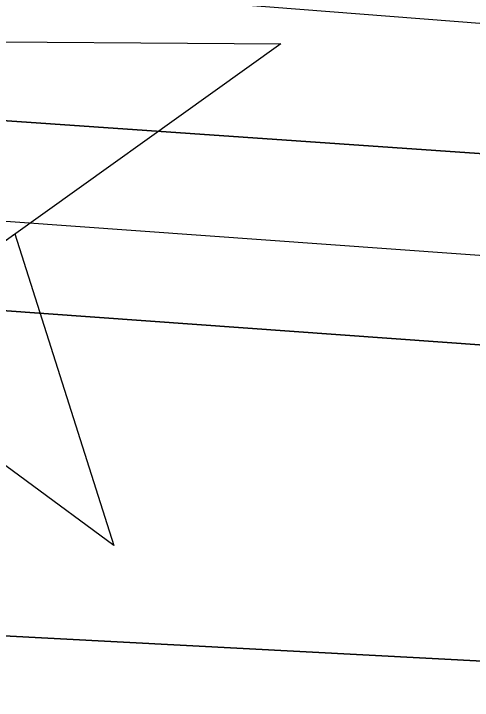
# Model space of a CAD drawing. Extents: x 3329332 to 3367211, y 631066 to 656469.
# Drawn here: x 3337573.5 to 3337667.3, y 648314.9 to 648455.5 of the extents above; entities that cross this region are included whole.
import ezdxf

# ---------------------------------------------------------------- set-up
doc = ezdxf.new("R2010")
doc.units = 0
for name, color, linetype in [('V-CHAN-NAID', 7, 'Continuous'), ('V-RIVR-EDGE', 7, 'Continuous'), ('V-TOPO-DPTH', 7, 'Continuous'), ('V-TOPO-MINR', 7, 'Continuous')]:
    doc.layers.add(name, color=color, linetype=linetype)

msp = doc.modelspace()

# ---------------------------------------------------------------- linework, layer by layer
at = {"layer": 'V-CHAN-NAID'}
msp.add_lwpolyline([(3337551.639, 648449.8890000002), (3337628.131, 648449.3460000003), (3337565.928, 648404.8240000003)], dxfattribs=at)
msp.add_lwpolyline([(3337565.928, 648404.8240000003), (3337573.724, 648410.4050000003), (3337593.948, 648346.6280000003), (3337540.1, 648386.3380000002), (3337547.897, 648391.9180000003), (3337549.563, 648392.3940000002), (3337551.1750000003, 648392.9540000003), (3337553.333, 648393.8680000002), (3337555.068, 648394.7520000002), (3337556.934, 648395.8660000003), (3337558.673, 648397.0780000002), (3337560.225, 648398.3230000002), (3337561.512, 648399.4910000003), (3337562.896, 648400.9110000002), (3337564.1, 648402.3130000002), (3337565.219, 648403.7850000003)], close=True, dxfattribs=at)
at = {"layer": 'V-RIVR-EDGE'}
msp.add_spline([(3343636.8271070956, 646843.3989800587), (3343622.1108212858, 646851.5792317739), (3343608.9428611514, 646858.5922459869), (3343596.5399541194, 646861.3375356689), (3343585.2946953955, 646861.7531449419), (3343568.24393458, 646866.8367453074), (3343554.697763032, 646877.7287245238), (3343538.057816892, 646892.1185805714), (3343529.147033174, 646895.6308411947), (3343519.467360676, 646901.8596239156), (3343506.6900779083, 646910.0350810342), (3343488.8790585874, 646921.325408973), (3343476.1027347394, 646929.8886666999), (3343464.099135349, 646937.2866047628), (3343456.7481843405, 646944.2852351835), (3343449.7850339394, 646951.2829066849), (3343444.7484206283, 646953.23437568), (3343437.386921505, 646955.9671994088), (3343424.9830555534, 646958.3246884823), (3343409.480620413, 646962.2410513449), (3343396.697584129, 646968.089704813), (3343383.5277061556, 646974.3271178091), (3343375.7774475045, 646976.6730998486), (3343358.7228510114, 646980.205497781), (3343342.4448146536, 646984.1237784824), (3343324.996664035, 646985.3303316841), (3343315.3045255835, 646986.5177064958), (3343304.843498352, 646990.4216034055), (3343288.9638107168, 646998.60473188), (3343275.4109267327, 647006.7821068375), (3343264.954694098, 647012.6250067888), (3343248.681452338, 647018.4822905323), (3343233.954618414, 647022.3967355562), (3343209.925364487, 647028.2731976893), (3343162.260410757, 647042.3519666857), (3343147.918500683, 647045.1020509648), (3343128.926818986, 647049.4148447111), (3343116.5229530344, 647051.7723337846), (3343106.4526031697, 647056.8386736), (3343102.5793916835, 647058.7872658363), (3343086.688197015, 647062.3167870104), (3343081.258988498, 647062.3302118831), (3343073.506812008, 647063.9005927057), (3343064.593151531, 647066.249451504), (3343053.7481593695, 647071.7055097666), (3343047.940739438, 647075.5978996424), (3343041.7426421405, 647078.3278466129), (3343029.344529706, 647083.0121393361), (3343020.0488221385, 647087.6887607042), (3343006.4940203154, 647095.090534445), (3342971.6236099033, 647107.974257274), (3342951.4790744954, 647116.5557344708), (3342937.1515482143, 647125.1228278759), (3342928.2455590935, 647130.5740915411), (3342903.0586568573, 647138.7802340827), (3342877.487789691, 647148.5385379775), (3342858.8954156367, 647157.5039801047), (3342849.609297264, 647166.0586075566), (3342844.19159578, 647170.7256397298), (3342831.7934833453, 647175.4099324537), (3342823.655424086, 647177.7568734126), (3342803.887182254, 647181.6837843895), (3342796.52568313, 647184.4166081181), (3342787.2309344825, 647189.4810300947), (3342775.609382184, 647194.5512055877), (3342758.944504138, 647198.858245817), (3342732.97337041, 647203.5761007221), (3342721.3451056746, 647205.9316719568), (3342697.703652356, 647211.8071751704), (3342663.989931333, 647221.973416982), (3342635.705418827, 647232.1262339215), (3342620.593661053, 647237.2050396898), (3342601.9840264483, 647239.1900708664), (3342563.6166981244, 647249.3678197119), (3342526.798654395, 647258.7661316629), (3342490.762924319, 647270.8771300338), (3342457.056874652, 647284.1457767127), (3342444.661638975, 647289.9934712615), (3342438.029712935, 647274.1099479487), (3342415.16769651, 647281.5347357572), (3342391.925550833, 647292.0628873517), (3342329.1699355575, 647319.7520755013), (3342295.0780031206, 647333.7972823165), (3342283.068650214, 647338.8684167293), (3342254.791809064, 647352.1236385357), (3342236.19751717, 647360.3134794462), (3342218.3759497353, 647367.3380006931), (3342205.204153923, 647372.7998124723), (3342191.64743426, 647379.4259849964), (3342179.2579521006, 647387.6004831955), (3342172.2852125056, 647390.720148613), (3342149.820585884, 647402.0219835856), (3342116.8997266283, 647419.1667185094), (3342096.3664316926, 647427.3613540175), (3342074.6726116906, 647436.7222681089), (3342056.4594079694, 647442.1965458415), (3342048.7110671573, 647445.3181290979), (3342046.3909759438, 647448.0384868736), (3342044.4577264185, 647450.3700851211), (3342038.2586702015, 647452.712231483), (3342007.6463951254, 647462.4830013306), (3341964.2482070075, 647476.9390228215), (3341952.242689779, 647483.5613596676), (3341946.042674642, 647485.5157054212), (3341937.125178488, 647486.313361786), (3341928.594524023, 647486.7222586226), (3341922.397385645, 647489.8400062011), (3341906.513862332, 647496.4719322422), (3341894.505468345, 647501.9308672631), (3341878.2379801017, 647510.1149546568), (3341870.0932084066, 647509.7472913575), (3341856.9137412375, 647512.1066982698), (3341848.000080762, 647514.4555570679), (3341827.073231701, 647520.324347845), (3341821.2638939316, 647523.4411365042), (3341814.6789549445, 647526.5598430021), (3341810.025347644, 647526.571350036), (3341806.5332243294, 647525.8043790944), (3341795.289883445, 647526.9955895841), (3341774.7450814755, 647530.5366177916), (3341748.7854547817, 647539.9080799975), (3341739.1000287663, 647543.8100590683), (3341723.2049984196, 647545.7883778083), (3341703.4377155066, 647550.1030893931), (3341688.708963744, 647553.2419331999), (3341675.143613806, 647556.3779002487), (3341665.0684693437, 647559.505237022), (3341655.7785152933, 647566.5086620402), (3341650.35985489, 647570.787893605), (3341641.0583938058, 647573.1377113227), (3341619.3521078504, 647577.4572175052), (3341603.0731125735, 647580.9876975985), (3341588.7244900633, 647581.0231776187), (3341577.8641551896, 647580.2744261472), (3341570.499779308, 647581.843848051), (3341563.913881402, 647584.5747539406), (3341550.35620282, 647590.8131258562), (3341537.182489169, 647595.4993364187), (3341511.9936690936, 647602.9298777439), (3341494.1644303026, 647606.8519941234), (3341474.01126462, 647611.9432658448), (3341452.3126500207, 647619.3651768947), (3341435.647771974, 647623.672217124), (3341426.7293169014, 647624.0820728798), (3341409.6747204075, 647627.6144708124), (3341399.593822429, 647628.4150039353), (3341382.156219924, 647633.887363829), (3341364.3346524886, 647640.9118850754), (3341355.4209920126, 647643.2607438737), (3341344.179568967, 647645.2275555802), (3341336.034797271, 647644.8598922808), (3341320.5266086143, 647646.449451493), (3341290.677468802, 647651.176895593), (3341274.0145085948, 647656.2595370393), (3341268.5862589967, 647656.6607625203), (3341256.951281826, 647656.301729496), (3341232.5255970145, 647658.6889450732), (3341211.979836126, 647661.842172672), (3341186.0144559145, 647668.8868312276), (3341159.6564804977, 647673.9934456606), (3341146.4731776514, 647674.8016501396), (3341117.007043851, 647677.589132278), (3341103.433063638, 647677.2348938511), (3341097.616054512, 647677.2492776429), (3341091.8028810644, 647678.8148638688), (3341087.9296695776, 647680.7634561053), (3341085.2198599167, 647682.7091715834), (3341079.7954459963, 647684.661599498), (3341055.366884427, 647685.8854132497), (3341036.3684902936, 647687.4836027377), (3341024.7306363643, 647685.9611678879), (3341011.1547383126, 647684.8313282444), (3340999.5255146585, 647686.7990988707), (3340985.1855224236, 647690.3247843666), (3340953.8005228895, 647701.2608738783), (3340935.5930726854, 647709.0619552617), (3340923.584678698, 647714.5208902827), (3340917.0016575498, 647718.4151979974), (3340910.7968478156, 647718.4305407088), (3340908.0793667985, 647717.2738513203), (3340903.8135601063, 647717.2843994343), (3340894.5092222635, 647718.4708153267), (3340882.4893212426, 647719.2761430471), (3340860.789747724, 647726.3102534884), (3340855.75697009, 647729.812924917), (3340851.89047104, 647734.4761214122), (3340848.4060190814, 647736.811555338), (3340842.5909277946, 647737.6015403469), (3340826.314809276, 647742.2954222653), (3340811.5946877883, 647748.9244715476), (3340794.9432346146, 647758.6607202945), (3340781.396104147, 647769.1648989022), (3340774.827466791, 647778.8762157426), (3340770.949460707, 647778.8858049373), (3340766.3035247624, 647781.9997168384), (3340765.154506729, 647787.8196027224), (3340765.1631370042, 647791.3098081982), (3340761.6815618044, 647794.8086439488), (3340748.8985255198, 647800.6572974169), (3340736.8843780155, 647803.7894287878), (3340725.2589900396, 647807.3084018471), (3340719.4477344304, 647809.6495892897), (3340716.353959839, 647813.1474661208), (3340707.8348124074, 647818.2099702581), (3340686.534546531, 647829.8967290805), (3340660.9655972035, 647840.4306341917), (3340654.377781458, 647842.3859388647), (3340636.5533372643, 647848.2470582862), (3340626.477233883, 647850.986594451), (3340619.1090223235, 647851.0048139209), (3340608.2458106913, 647849.0926606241), (3340603.203443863, 647848.7173259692), (3340600.494593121, 647851.0508420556), (3340597.786701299, 647853.7721587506), (3340589.6467242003, 647855.343498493), (3340581.5086649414, 647857.6904394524), (3340569.1143881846, 647863.9259346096), (3340561.3708419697, 647868.9865209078), (3340557.892143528, 647873.6487584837), (3340534.6413675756, 647880.686704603), (3340500.541763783, 647891.6295065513), (3340470.702213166, 647900.2349567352), (3340445.522023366, 647911.1557035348), (3340419.5623966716, 647920.5271657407), (3340404.067632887, 647927.5459334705), (3340372.685510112, 647939.6454248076), (3340342.4696659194, 647952.9054412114), (3340306.057642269, 647969.6710058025), (3340282.828921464, 647985.6283659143), (3340275.0940055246, 647994.1791576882), (3340268.900702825, 647998.8481077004), (3340258.823640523, 648001.199843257), (3340240.223595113, 648007.0628805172), (3340208.8366777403, 648017.2233688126), (3340162.736351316, 648036.7275106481), (3340150.3468691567, 648044.9020088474), (3340132.923650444, 648056.1913778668), (3340120.1463676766, 648064.3668349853), (3340103.8769615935, 648071.7753211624), (3340062.4148997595, 648085.063146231), (3340020.562160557, 648097.1885283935), (3340008.159253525, 648099.9338180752), (3339970.575197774, 648113.2120539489), (3339931.446652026, 648129.2087297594), (3339889.974042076, 648138.2307481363), (3339851.5961656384, 648144.1426902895), (3339826.794187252, 648151.1844720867), (3339779.131151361, 648166.0388423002), (3339750.4607560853, 648176.9682193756), (3339726.4410913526, 648186.7226875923), (3339710.1716852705, 648194.1311737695), (3339698.5520508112, 648199.9769504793), (3339684.9905365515, 648204.6641199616), (3339657.470118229, 648210.1614117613), (3339640.4049736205, 648209.4280030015), (3339598.1414197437, 648212.2471294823), (3339566.358071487, 648218.9183712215), (3339519.0713291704, 648229.118175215), (3339492.7200661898, 648236.9393939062), (3339468.307806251, 648244.7558180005), (3339451.6400514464, 648247.899456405), (3339423.72320224, 648249.9075016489), (3339391.1489100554, 648250.3758514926), (3339356.2621980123, 648256.6669639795), (3339323.3125711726, 648262.1776806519), (3339267.0929899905, 648266.970331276), (3339191.493926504, 648276.0767345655), (3339142.6492693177, 648283.5657699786), (3339080.627062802, 648294.1898135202), (3339050.0051985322, 648300.0825772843), (3339012.788806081, 648305.2160414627), (3338936.4160592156, 648315.0999638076), (3338861.5935558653, 648324.5922498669), (3338841.0430003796, 648325.8064744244), (3338779.400923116, 648333.3271541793), (3338716.984203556, 648341.237552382), (3338619.6702238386, 648351.1732563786), (3338573.9260536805, 648357.879019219), (3338540.2008256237, 648363.3916537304), (3338502.213626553, 648370.4660387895), (3338454.128268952, 648371.3605460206), (3338406.04578811, 648373.4184550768), (3338372.6958947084, 648373.8887227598), (3338327.7215722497, 648378.2657641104), (3338302.9100046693, 648381.4295398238), (3338283.518056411, 648380.7018845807), (3338273.82495904, 648381.5014587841), (3338260.6522043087, 648386.5754699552), (3338248.6428514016, 648391.646604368), (3338238.5715426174, 648396.3251435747), (3338223.4501956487, 648397.5259432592), (3338149.397539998, 648404.6895078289), (3338106.754815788, 648410.9997987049), (3338090.4815740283, 648416.8570824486), (3338075.7662471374, 648425.4251347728), (3338068.017906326, 648428.5467180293), (3338061.041331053, 648430.1151810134), (3338050.188667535, 648432.4688344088), (3338042.0563617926, 648437.1425790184), (3338023.077146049, 648446.4967806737), (3338014.178828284, 648455.0504492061), (3338009.5482350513, 648464.3691708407), (3338008.012375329, 648470.5778162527), (3338005.6980376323, 648475.6249776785), (3338000.2832129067, 648481.4554116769), (3337993.311432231, 648484.962877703), (3337977.799407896, 648485.0012344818), (3337963.842421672, 648486.5869580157), (3337952.2227872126, 648492.4327347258), (3337934.79860958, 648503.3343031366), (3337924.3558018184, 648514.6064116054), (3337915.4689910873, 648527.8136874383), (3337906.963268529, 648538.3054000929), (3337897.6704377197, 648544.1454232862), (3337885.6534134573, 648546.1141528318), (3337868.6055294, 648552.3611550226), (3337833.747584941, 648570.2862857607), (3337831.4265348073, 648572.6188429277), (3337828.3413904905, 648579.6069252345), (3337825.256246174, 648586.595007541), (3337821.7775477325, 648591.257245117), (3337805.128012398, 648601.7690950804), (3337772.198522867, 648615.4236245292), (3337745.0716586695, 648623.2467610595), (3337725.3043757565, 648627.561472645), (3337697.3971157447, 648633.4475239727), (3337655.9264236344, 648643.2451435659), (3337633.050982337, 648645.2407228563), (3337587.683105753, 648647.2919194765), (3337530.6735395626, 648646.2694788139), (3337482.1965456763, 648645.6137425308), (3337469.4000845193, 648646.0331874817), (3337459.3258989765, 648649.5483248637), (3337449.6337605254, 648650.7356996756), (3337425.977923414, 648650.7941937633), (3337387.1921090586, 648648.5632820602), (3337346.0785321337, 648645.9503232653), (3337294.491462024, 648642.1998534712), (3337235.915350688, 648634.9764387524), (3337203.720228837, 648631.9536242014), (3337180.834239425, 648629.6833967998), (3337120.3162482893, 648621.3013748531), (3337079.5770471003, 648613.2582486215), (3337041.950798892, 648609.4732577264), (3337018.288249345, 648606.8171475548), (3336982.5914149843, 648599.1493559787), (3336951.5549003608, 648594.1846616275), (3336908.505197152, 648592.7398992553), (3336875.1648929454, 648597.088173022), (3336858.1045429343, 648598.2937673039), (3336851.1308444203, 648601.025632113), (3336844.931788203, 648603.367778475), (3336839.116696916, 648604.1577634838), (3336830.97288414, 648604.1779007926), (3336822.0457987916, 648601.0975510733), (3336811.5607985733, 648595.3064327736), (3336803.0243905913, 648593.38852596), (3336796.0430207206, 648593.017985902), (3336789.068363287, 648595.3620501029), (3336779.3743069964, 648595.773823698), (3336757.2572063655, 648590.787074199), (3336729.690759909, 648577.6699367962), (3336702.1377383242, 648569.9820079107), (3336685.851071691, 648570.4100831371), (3336673.8330885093, 648571.991012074), (3336663.7483548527, 648571.2403427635), (3336652.882266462, 648568.1647876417), (3336636.9603863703, 648559.2846893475), (3336627.2586587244, 648556.5940580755), (3336614.4593208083, 648555.8501012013), (3336584.9759264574, 648551.6571723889), (3336546.1862764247, 648547.8750582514), (3336510.1064360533, 648542.1472286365), (3336477.9017250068, 648535.2464080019), (3336448.4029879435, 648524.8486694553), (3336423.931274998, 648508.6214558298), (3336410.7115332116, 648494.6932371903), (3336400.5932373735, 648480.3695465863), (3336397.4630238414, 648469.1310002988), (3336394.711021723, 648454.0134890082), (3336388.0781367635, 648437.7421650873), (3336381.4500464, 648423.409844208), (3336375.9901524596, 648411.0136496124), (3336372.482686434, 648404.0418689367), (3336364.323530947, 648397.8571965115), (3336361.2134547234, 648394.762463), (3336359.6555398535, 648392.0516944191), (3336357.7011941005, 648385.8516792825), (3336351.0903642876, 648378.4997693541), (3336344.851033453, 648364.5542901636), (3336339.7981185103, 648359.9131488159), (3336331.2597926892, 648357.2196407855), (3336326.2116723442, 648354.5175024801), (3336319.2197543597, 648349.8811557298), (3336309.8904846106, 648340.9847558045), (3336302.5136427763, 648337.5127697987), (3336295.1348831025, 648333.2651825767), (3336286.9699740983, 648324.753706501), (3336280.3696924, 648321.6676032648), (3336267.1739236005, 648317.4343998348), (3336257.8667089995, 648317.457413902), (3336251.6618992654, 648317.4727566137), (3336242.352766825, 648316.7201694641), (3336231.4924319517, 648315.9714179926), (3336219.8584136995, 648316.0001855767), (3336194.6504152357, 648315.6747147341), (3336165.5749588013, 648319.6246397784), (3336148.122013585, 648318.8921899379), (3336131.0530332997, 648316.6075787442), (3336112.040255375, 648312.3887591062), (3336101.9488092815, 648308.9234855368), (3336086.414729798, 648300.0424283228), (3336075.546723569, 648296.1912719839), (3336060.4167463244, 648293.9018661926), (3336047.620285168, 648294.3213111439), (3336032.5056506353, 648298.2367150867), (3336021.6558638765, 648301.7537703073), (3336016.2304910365, 648303.3183976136), (3336006.536434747, 648303.7301712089), (3335978.6195855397, 648305.7382164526), (3335940.2158182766, 648301.1795421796), (3335891.725399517, 648295.0945973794), (3335848.668024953, 648290.5474301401), (3335790.1091741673, 648290.304426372), (3335753.2671574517, 648290.0077231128), (3335726.4993262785, 648286.1958824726), (3335694.691046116, 648282.7843083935), (3335674.8959545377, 648275.8528023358), (3335659.375299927, 648272.4009536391), (3335636.485474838, 648268.5795238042), (3335620.5808552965, 648266.6798364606), (3335591.8816924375, 648265.9751952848), (3335557.760033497, 648267.9985832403), (3335544.1870122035, 648268.0321454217), (3335523.2429025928, 648266.920525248), (3335504.6208020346, 648263.8641485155), (3335489.879584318, 648261.9615844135), (3335466.2323774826, 648265.5102839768), (3335442.1868219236, 648264.7941357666), (3335411.550573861, 648264.8698904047), (3335377.8042495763, 648261.8509115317), (3335309.145322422, 648254.6524287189), (3335266.481501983, 648252.4311062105), (3335243.9861899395, 648251.3233217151), (3335220.7162355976, 648250.6052556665), (3335202.4953605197, 648252.9771285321), (3335190.085741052, 648253.0078139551), (3335171.0777577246, 648250.7279973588), (3335140.040284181, 648245.3755023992), (3335097.7364556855, 648231.9070033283), (3335079.888997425, 648228.4609081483), (3335074.8475895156, 648228.4733741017), (3335068.641820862, 648228.100916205), (3335061.6614099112, 648228.1181767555), (3335052.348441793, 648225.8143871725), (3335042.2617902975, 648224.2881166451), (3335032.1655496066, 648218.883840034), (3335022.075062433, 648215.8063670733), (3335003.0651612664, 648212.7509492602), (3334965.832467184, 648211.2918030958), (3334950.711120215, 648212.4926027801), (3334915.8148189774, 648214.905709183), (3334852.211683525, 648213.5117695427), (3334793.257360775, 648210.1673198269), (3334744.7774901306, 648208.3481817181), (3334710.648159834, 648207.2691648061), (3334677.2905950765, 648204.6370276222), (3334638.509575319, 648204.3451189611), (3334608.649887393, 648204.8067563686), (3334566.769339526, 648205.6859208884), (3334543.1135024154, 648205.7444149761), (3334524.8839970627, 648204.6260823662), (3334499.6721629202, 648202.7494090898), (3334450.4205267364, 648202.4833912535), (3334410.477064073, 648202.5821599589), (3334380.228616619, 648202.6569556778), (3334353.8668055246, 648206.2123676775), (3334344.5576730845, 648205.4597805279), (3334325.5516075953, 648203.9555651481), (3334283.271752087, 648200.1820812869), (3334254.566835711, 648197.1506364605), (3334219.268350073, 648193.7476926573), (3334183.2000167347, 648192.6734703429), (3334158.3779010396, 648191.5714393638), (3334149.457528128, 648191.205693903), (3334137.0402373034, 648188.1339744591), (3334128.501911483, 648185.440466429), (3334111.044171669, 648182.7690135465), (3334081.563654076, 648179.7394865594), (3334057.1293389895, 648178.636496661), (3334040.8436312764, 648179.4523724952), (3334029.993844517, 648182.969427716), (3334019.911028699, 648182.9943596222), (3333987.3213938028, 648177.2578997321), (3333955.1224362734, 648172.6838827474), (3333933.013006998, 648170.799538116), (3333908.970328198, 648171.2467917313), (3333889.5831745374, 648172.4581395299), (3333868.256058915, 648173.2864813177), (3333818.617581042, 648173.4092230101), (3333772.0776723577, 648171.973090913), (3333733.678699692, 648169.3534196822), (3333687.913433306, 648167.5275691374), (3333647.9594225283, 648163.3605311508), (3333617.3135852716, 648159.5582797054), (3333590.539041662, 648153.0318348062), (3333562.604931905, 648148.059469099), (3333531.5645816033, 648141.5435723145), (3333511.0063547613, 648139.6553920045), (3333488.8978844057, 648138.1588479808), (3333475.711704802, 648137.8036506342), (3333461.743211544, 648134.7357668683), (3333439.4028820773, 648130.067855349)], degree=3, dxfattribs=at)
at = {"layer": 'V-TOPO-DPTH'}
for points in [[(3335212.9425310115, 648195.8910651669), (3335907.904999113, 648239.6758739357), (3335933.4311348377, 648241.4887770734), (3335958.932925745, 648243.5728878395), (3335984.398199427, 648246.0638100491), (3336009.839128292, 648248.825939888), (3336927.815536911, 648470.5854002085), (3336955.280466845, 648472.8535309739), (3336982.7720334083, 648474.4389676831), (3337919.727413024, 648409.4825739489)], [(3335212.9425310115, 648195.8910651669), (3335907.904999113, 648239.6758739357), (3335933.4311348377, 648241.4887770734), (3335958.932925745, 648243.5728878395), (3335984.398199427, 648246.0638100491), (3336009.839128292, 648248.825939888), (3336927.815536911, 648470.5854002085), (3336955.280466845, 648472.8535309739), (3336982.7720334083, 648474.4389676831), (3337919.727413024, 648409.4825739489)], [(3337960.645975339, 648366.7676333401), (3336978.1150619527, 648437.3655455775), (3336969.8345856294, 648437.2056710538), (3336961.5545102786, 648436.8559501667), (3335986.891319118, 648204.1119143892), (3335972.6480958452, 648202.2560522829), (3335958.3982936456, 648200.4533913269), (3335944.138623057, 648198.7305320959), (3335929.872373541, 648197.0608740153), (3335915.6087992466, 648195.371798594), (3335901.355369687, 648193.6036410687), (3335887.117157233, 648191.7168603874), (3335169.9632897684, 648106.1360422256)], [(3335169.9632897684, 648106.1360422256), (3335887.117157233, 648191.7168603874), (3335901.355369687, 648193.6036410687), (3335915.6087992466, 648195.371798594), (3335929.872373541, 648197.0608740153), (3335944.138623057, 648198.7305320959), (3335958.3982936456, 648200.4533913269), (3335972.6480958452, 648202.2560522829), (3335986.891319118, 648204.1119143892), (3336961.5545102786, 648436.8559501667), (3336969.8345856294, 648437.2056710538), (3336978.1150619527, 648437.3655455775), (3337960.645975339, 648366.7676333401)], [(3337930.524362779, 648309.1174301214), (3337005.482805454, 648357.9925731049), (3336987.136546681, 648357.6114691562), (3336968.8978464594, 648356.2772323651), (3336950.8204840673, 648353.513296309), (3336932.8506802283, 648349.7962274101), (3336865.538160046, 648333.0801284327), (3336859.499676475, 648331.3489497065), (3336853.566946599, 648329.3388449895), (3336847.792847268, 648326.9103512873), (3336842.124501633, 648324.2029315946), (3336836.494436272, 648321.3758522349), (3336830.8085353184, 648318.6711718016), (3336000.6815855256, 648056.571209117), (3335977.7859968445, 648052.1641392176), (3335954.8595079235, 648047.9298333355), (3335931.886668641, 648043.9546734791), (3335908.8829291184, 648040.1522776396), (3335215.1880180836, 647941.6193147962)], [(3335215.1880180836, 647941.6193147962), (3335908.8829291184, 648040.1522776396), (3335931.886668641, 648043.9546734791), (3335954.8595079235, 648047.9298333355), (3335977.7859968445, 648052.1641392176), (3336000.6815855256, 648056.571209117), (3336830.8085353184, 648318.6711718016), (3336836.494436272, 648321.3758522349), (3336842.124501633, 648324.2029315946), (3336847.792847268, 648326.9103512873), (3336853.566946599, 648329.3388449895), (3336859.499676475, 648331.3489497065), (3336865.538160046, 648333.0801284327), (3336932.8506802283, 648349.7962274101), (3336950.8204840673, 648353.513296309), (3336968.8978464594, 648356.2772323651), (3336987.136546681, 648357.6114691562), (3337005.482805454, 648357.9925731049), (3337930.524362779, 648309.1174301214)]]:
    msp.add_lwpolyline(points, dxfattribs=at)
at = {"layer": 'V-TOPO-MINR'}
for points in [[(3337921.448887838, 648433.8179717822), (3337008.4450349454, 648504.932441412), (3336986.3018563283, 648503.9160883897), (3336964.2155528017, 648502.0323343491), (3336942.167166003, 648499.5703129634), (3335992.6881798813, 648264.3026965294), (3335975.947961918, 648262.4862160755), (3335959.191645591, 648260.8494636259), (3335942.4111817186, 648259.4823031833), (3335925.6146194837, 648258.2948707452), (3335610.038662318, 648238.5335319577)], [(3337919.727413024, 648409.4825739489), (3336982.7720334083, 648474.4389676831), (3336955.280466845, 648472.8535309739), (3336927.815536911, 648470.5854002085), (3336009.839128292, 648248.825939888), (3335984.398199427, 648246.0638100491), (3335958.932925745, 648243.5728878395), (3335933.4311348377, 648241.4887770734), (3335907.904999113, 648239.6758739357), (3335212.9425310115, 648195.8910651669)], [(3337937.56495484, 648386.6698406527), (3337013.3624604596, 648453.0603778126), (3336996.7374011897, 648453.4443934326), (3336980.1196383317, 648453.4335567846), (3336963.512820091, 648452.8304417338), (3336946.913298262, 648451.8324744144), (3336028.853156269, 648231.9964801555), (3335993.770001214, 648227.9274252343), (3335958.658593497, 648224.1352854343), (3335923.5048067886, 648220.7585183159), (3335888.322767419, 648217.6586663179), (3335697.9879357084, 648202.0218346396), (3335638.006520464, 648196.9397775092)], [(3337960.645975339, 648366.7676333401), (3336978.1150619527, 648437.3655455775), (3336969.8345856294, 648437.2056710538), (3336961.5545102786, 648436.8559501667), (3335986.891319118, 648204.1119143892), (3335972.6480958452, 648202.2560522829), (3335958.3982936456, 648200.4533913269), (3335944.138623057, 648198.7305320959), (3335929.872373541, 648197.0608740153), (3335915.6087992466, 648195.371798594), (3335901.355369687, 648193.6036410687), (3335887.117157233, 648191.7168603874), (3335169.9632897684, 648106.1360422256)], [(3337930.524362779, 648309.1174301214), (3337005.482805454, 648357.9925731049), (3336987.136546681, 648357.6114691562), (3336968.8978464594, 648356.2772323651), (3336950.8204840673, 648353.513296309), (3336932.8506802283, 648349.7962274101), (3336865.538160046, 648333.0801284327), (3336859.499676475, 648331.3489497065), (3336853.566946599, 648329.3388449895), (3336847.792847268, 648326.9103512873), (3336842.124501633, 648324.2029315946), (3336836.494436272, 648321.3758522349), (3336830.8085353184, 648318.6711718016), (3336000.6815855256, 648056.571209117), (3335977.7859968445, 648052.1641392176), (3335954.8595079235, 648047.9298333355), (3335931.886668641, 648043.9546734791), (3335908.8829291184, 648040.1522776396), (3335215.1880180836, 647941.6193147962)]]:
    msp.add_lwpolyline(points, dxfattribs=at)

doc.saveas('drawing.dxf')
